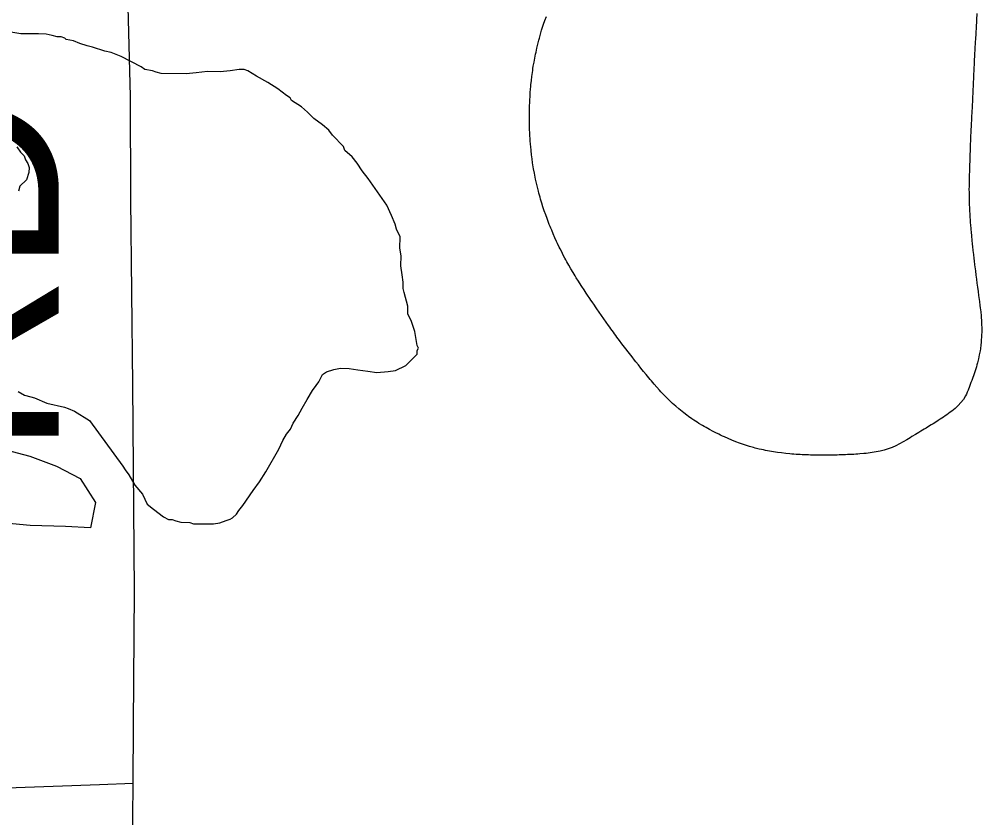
# Model space of a CAD drawing. Extents: x 0 to 34, y 0 to 22.
# Drawn here: x 6.0616 to 6.2068, y 20.0341 to 20.1545 of the extents above; entities that cross this region are included whole.
import ezdxf

# ---------------------------------------------------------------- set-up
doc = ezdxf.new("R2010")
doc.units = 0
for name, color, linetype in [('GM_X_County_Road', 7, 'Continuous'), ('GM_X_County_Road_Text', 7, 'Continuous'), ('GM_X_Minor_River', 7, 'Continuous'), ('GM_X_Township_Road', 7, 'Continuous')]:
    doc.layers.add(name, color=color, linetype=linetype)

msp = doc.modelspace()

# ---------------------------------------------------------------- linework, layer by layer
at = {"layer": 'GM_X_County_Road'}
for points in [[(6.07876, 20.03932), (6.07882, 20.0481), (6.07896, 20.06829), (6.07869, 20.09937), (6.07842, 20.12732), (6.07834, 20.14285), (6.07794, 20.15837), (6.07737, 20.17078), (6.07633, 20.18316), (6.07483, 20.20176), (6.07442, 20.21109), (6.07399, 20.22598)], [(6.07746, 19.90651), (6.07751, 19.90922), (6.07761, 19.91447), (6.07765, 19.93467), (6.07802, 19.95953), (6.07849, 20.00148), (6.07856, 20.01856), (6.07873, 20.0341), (6.07876, 20.03932)]]:
    msp.add_lwpolyline(points, dxfattribs=at)
at = {"layer": 'GM_X_Minor_River'}
for points in [[(6.10245, 20.14265), (6.10188, 20.14304), (6.10057, 20.14401), (6.09907, 20.14498), (6.09737, 20.14595), (6.09606, 20.14673), (6.09549, 20.14693), (6.09473, 20.14694), (6.0934, 20.14677), (6.09188, 20.1466), (6.08999, 20.14663), (6.08828, 20.14646), (6.08676, 20.1463), (6.08297, 20.14635), (6.08221, 20.14655), (6.08165, 20.14675), (6.08051, 20.14695), (6.07995, 20.14734), (6.07694, 20.1489), (6.07543, 20.1495), (6.07449, 20.1497), (6.0726, 20.1503), (6.07184, 20.1505), (6.07071, 20.15089), (6.06977, 20.15129), (6.06863, 20.15149), (6.06845, 20.15169), (6.06788, 20.15188), (6.06731, 20.15189), (6.06656, 20.15209), (6.06561, 20.1523), (6.06448, 20.15231), (6.06182, 20.15235), (6.06031, 20.15256)], [(6.07219, 20.09403), (6.07718, 20.08714), (6.07755, 20.08657), (6.07811, 20.0858), (6.07903, 20.08427), (6.08015, 20.08292), (6.08089, 20.08139), (6.08182, 20.08062), (6.08332, 20.07946), (6.08408, 20.07907), (6.08465, 20.07906), (6.08521, 20.07886), (6.08597, 20.07866), (6.08729, 20.07864), (6.08786, 20.07844), (6.09089, 20.0784), (6.09184, 20.07858), (6.0928, 20.07894), (6.09337, 20.07912), (6.09375, 20.07931), (6.09433, 20.07987), (6.09472, 20.08044), (6.09529, 20.08119), (6.09684, 20.08345), (6.09781, 20.08476), (6.09878, 20.08627), (6.10073, 20.08966), (6.10131, 20.09098), (6.1019, 20.09193), (6.10248, 20.09268), (6.10287, 20.09362), (6.10364, 20.09475), (6.10423, 20.09588), (6.10501, 20.0972), (6.10579, 20.09852), (6.10636, 20.09927), (6.10675, 20.09984), (6.10734, 20.10097), (6.10791, 20.10134), (6.10905, 20.1017), (6.11001, 20.10188), (6.11133, 20.10186), (6.11266, 20.10165), (6.11417, 20.10144), (6.11549, 20.10123), (6.1172, 20.1014), (6.11834, 20.10157), (6.11987, 20.10231), (6.1216, 20.104), (6.12161, 20.10457), (6.1218, 20.10494), (6.12162, 20.10533), (6.12127, 20.10742), (6.12073, 20.10895), (6.12017, 20.1101), (6.12019, 20.11124), (6.11965, 20.11333), (6.11947, 20.11391), (6.11948, 20.11486), (6.11931, 20.116), (6.11914, 20.11733), (6.11916, 20.11885), (6.11899, 20.12), (6.11902, 20.1217), (6.11846, 20.12285), (6.11829, 20.12362), (6.11774, 20.12495), (6.117, 20.12648), (6.11421, 20.13051), (6.11328, 20.13167), (6.11254, 20.13282), (6.1118, 20.13378), (6.11067, 20.13474), (6.11049, 20.13532), (6.10881, 20.13705), (6.10825, 20.13782), (6.10732, 20.13859), (6.106, 20.13956), (6.10507, 20.14052), (6.10413, 20.1413), (6.10263, 20.14227), (6.10245, 20.14265)], [(6.06119, 20.13526), (6.06175, 20.13449), (6.06231, 20.13391), (6.06249, 20.13334), (6.06286, 20.13276), (6.06305, 20.13219), (6.06303, 20.13143), (6.06264, 20.1303), (6.06168, 20.12936), (6.06148, 20.1286)], [(6.06142, 20.09839), (6.06236, 20.09781), (6.0633, 20.0976), (6.06387, 20.09741), (6.06575, 20.09662), (6.0684, 20.09601), (6.06896, 20.09581), (6.06991, 20.09542), (6.07219, 20.09403)], [(6.05956, 20.08956), (6.06317, 20.08863), (6.06717, 20.08712), (6.07078, 20.08524), (6.07308, 20.08164), (6.07234, 20.07783), (6.06854, 20.078), (6.06323, 20.07817), (6.05734, 20.07871)]]:
    msp.add_lwpolyline(points, dxfattribs=at)
at = {"layer": 'GM_X_Township_Road'}
for points in [[(6.13928, 20.13133), (6.13917, 20.13195), (6.13907, 20.13256), (6.13902, 20.13287), (6.13893, 20.13348), (6.13885, 20.1341), (6.13878, 20.13472), (6.13872, 20.13534), (6.13869, 20.13565), (6.13865, 20.13626), (6.13862, 20.13658), (6.13861, 20.13689), (6.13859, 20.1372), (6.13857, 20.13751), (6.13856, 20.13782), (6.13855, 20.13813), (6.13854, 20.13844), (6.13854, 20.13875), (6.13853, 20.13906), (6.13853, 20.13937), (6.13853, 20.13968), (6.13853, 20.13999), (6.13853, 20.1403), (6.13854, 20.14062), (6.13855, 20.14093), (6.13856, 20.14124), (6.13856, 20.14155), (6.13858, 20.14186), (6.13859, 20.14217), (6.13861, 20.14248), (6.13862, 20.14279), (6.13864, 20.1431), (6.13866, 20.14341), (6.13871, 20.14403), (6.13873, 20.14434), (6.13876, 20.14465), (6.13883, 20.14527), (6.1389, 20.14589), (6.13894, 20.1462), (6.13903, 20.14681), (6.13907, 20.14712), (6.13912, 20.14743), (6.13923, 20.14804), (6.13928, 20.14835), (6.1394, 20.14896), (6.13946, 20.14926), (6.13953, 20.14956), (6.13959, 20.14987), (6.13966, 20.15017), (6.1398, 20.15078), (6.13995, 20.15138), (6.14003, 20.15168), (6.1402, 20.15228), (6.14037, 20.15288), (6.14056, 20.15347), (6.14067, 20.15377), (6.14088, 20.15435), (6.1411, 20.15493)], [(6.20601, 20.15537), (6.20596, 20.15443), (6.20595, 20.15412), (6.20592, 20.1535), (6.2059, 20.15319), (6.20587, 20.15257), (6.20585, 20.15226), (6.20581, 20.15164), (6.20578, 20.15102), (6.20576, 20.15071), (6.20574, 20.1504), (6.20573, 20.15009), (6.20571, 20.14978), (6.20569, 20.14947), (6.20567, 20.14915), (6.20566, 20.14884), (6.20564, 20.14853), (6.20562, 20.14822), (6.20561, 20.14791), (6.2056, 20.1476), (6.20558, 20.14729), (6.20556, 20.14698), (6.20555, 20.14667), (6.20554, 20.14636), (6.20552, 20.14605), (6.20551, 20.14574), (6.2055, 20.14543), (6.20548, 20.14512), (6.20546, 20.14481), (6.20545, 20.14449), (6.20542, 20.14388), (6.20541, 20.14356), (6.2054, 20.14325), (6.20539, 20.14294), (6.20537, 20.14263), (6.20536, 20.14232), (6.20535, 20.14201), (6.20534, 20.1417), (6.20532, 20.14139), (6.20531, 20.14108), (6.20529, 20.14077), (6.20528, 20.14046), (6.20524, 20.13984), (6.20523, 20.13953), (6.20521, 20.13922), (6.20519, 20.13891), (6.20518, 20.13859), (6.20516, 20.13828), (6.20514, 20.13797), (6.20512, 20.13766), (6.20511, 20.13735), (6.20509, 20.13704), (6.20507, 20.13673), (6.20506, 20.13642), (6.20505, 20.13611), (6.20504, 20.1358), (6.20502, 20.13549), (6.20501, 20.13518), (6.205, 20.13487), (6.205, 20.13456), (6.20499, 20.13424), (6.20498, 20.13393), (6.20497, 20.13362), (6.20496, 20.13331), (6.20495, 20.133), (6.20494, 20.13269), (6.20493, 20.13238), (6.20492, 20.13207), (6.20491, 20.13176), (6.2049, 20.13145), (6.20489, 20.13114), (6.20488, 20.13083), (6.20487, 20.13052), (6.20486, 20.13021), (6.20486, 20.12989), (6.20485, 20.12958), (6.20485, 20.12927), (6.20484, 20.12896), (6.20485, 20.12834), (6.20485, 20.12803), (6.20486, 20.12772), (6.20486, 20.12741), (6.20487, 20.1271), (6.20488, 20.12679), (6.20489, 20.12647), (6.2049, 20.12616), (6.20491, 20.12585), (6.20493, 20.12554), (6.20495, 20.12523), (6.20496, 20.12492), (6.20499, 20.12461), (6.205, 20.1243), (6.20503, 20.12399), (6.20507, 20.12337), (6.2051, 20.12306), (6.20512, 20.12275), (6.20515, 20.12244), (6.20521, 20.12182), (6.20528, 20.1212), (6.20534, 20.12058), (6.20537, 20.12027), (6.20544, 20.11966), (6.20551, 20.11904), (6.20558, 20.11842), (6.20561, 20.11811), (6.20569, 20.11749), (6.20576, 20.11688), (6.2058, 20.11657), (6.20588, 20.11595), (6.20596, 20.11533), (6.20604, 20.11472), (6.20612, 20.1141), (6.20621, 20.11348), (6.20629, 20.11287), (6.20633, 20.11256), (6.20637, 20.11225), (6.20642, 20.11194), (6.2065, 20.11133), (6.20654, 20.11102), (6.20661, 20.1104), (6.20667, 20.10978), (6.20669, 20.10947), (6.20671, 20.10916), (6.20673, 20.10885), (6.20675, 20.10854), (6.20677, 20.10792), (6.20677, 20.10761), (6.20676, 20.1073), (6.20675, 20.10699), (6.20674, 20.10667), (6.2067, 20.10606), (6.20667, 20.10575), (6.20664, 20.10544), (6.20656, 20.10482), (6.20651, 20.10451), (6.2064, 20.1039), (6.20633, 20.1036), (6.20626, 20.10329), (6.20612, 20.10269), (6.20604, 20.10239), (6.20595, 20.10209), (6.20586, 20.10179), (6.20566, 20.1012), (6.20556, 20.10091), (6.20536, 20.10032), (6.20525, 20.10003), (6.20514, 20.09974), (6.20492, 20.09916), (6.2047, 20.09858), (6.20459, 20.09829), (6.20446, 20.098), (6.20433, 20.09772), (6.20401, 20.09719), (6.20363, 20.0967), (6.2032, 20.09625), (6.20274, 20.09583), (6.2025, 20.09563), (6.20226, 20.09544), (6.20201, 20.09525), (6.20151, 20.09488), (6.20125, 20.09471), (6.20099, 20.09453), (6.20048, 20.09419), (6.20021, 20.09401), (6.19969, 20.09368), (6.19943, 20.09351), (6.19916, 20.09335), (6.1989, 20.09318), (6.19837, 20.09286), (6.1981, 20.0927), (6.19757, 20.09238), (6.1973, 20.09222), (6.19677, 20.0919), (6.19624, 20.09158), (6.19597, 20.09141), (6.19544, 20.0911), (6.1949, 20.09078), (6.19435, 20.09048), (6.1938, 20.09019), (6.19324, 20.08994), (6.19295, 20.08983), (6.19236, 20.08963), (6.19206, 20.08954), (6.19146, 20.08939), (6.19116, 20.08932), (6.19055, 20.08921), (6.19024, 20.08916), (6.18962, 20.08908), (6.18931, 20.08905), (6.189, 20.08902), (6.18838, 20.08896), (6.18807, 20.08894), (6.18776, 20.08892), (6.18745, 20.0889), (6.18714, 20.08888), (6.18683, 20.08887), (6.18652, 20.08886), (6.18621, 20.08884), (6.1859, 20.08883), (6.18559, 20.08882), (6.18528, 20.08881), (6.18497, 20.0888), (6.18465, 20.08879), (6.18434, 20.08879), (6.18403, 20.08878), (6.18372, 20.08878), (6.18341, 20.08877), (6.1831, 20.08877), (6.18279, 20.08877), (6.18248, 20.08877), (6.18217, 20.08878), (6.18186, 20.08878), (6.18154, 20.08879), (6.18123, 20.08879), (6.18092, 20.0888), (6.18061, 20.08881), (6.1803, 20.08882), (6.17999, 20.08883), (6.17968, 20.08884), (6.17937, 20.08886), (6.17906, 20.08888), (6.17875, 20.0889), (6.17844, 20.08893), (6.17813, 20.08895), (6.17782, 20.08897), (6.1772, 20.08904), (6.17658, 20.08911), (6.17597, 20.08919), (6.17535, 20.08928), (6.17504, 20.08933), (6.17473, 20.08938), (6.17413, 20.0895), (6.17382, 20.08956), (6.17352, 20.08962), (6.17321, 20.0897), (6.17261, 20.08984), (6.17231, 20.08993), (6.17171, 20.0901), (6.17141, 20.09019), (6.17082, 20.09038), (6.17053, 20.09048), (6.17023, 20.09058), (6.16965, 20.0908), (6.16907, 20.09103), (6.1685, 20.09127), (6.16794, 20.09153), (6.16765, 20.09166), (6.16737, 20.0918), (6.1671, 20.09193), (6.16654, 20.09221), (6.16626, 20.09236), (6.16572, 20.09265), (6.16544, 20.0928), (6.16517, 20.09295), (6.1649, 20.0931), (6.16463, 20.09326), (6.1641, 20.09358), (6.16383, 20.09375), (6.16331, 20.09408), (6.16305, 20.09426), (6.16255, 20.09462), (6.16229, 20.0948), (6.1618, 20.09517), (6.16131, 20.09556), (6.16107, 20.09576), (6.1606, 20.09617), (6.16014, 20.09658), (6.15991, 20.09679), (6.15946, 20.09722), (6.15902, 20.09766), (6.15881, 20.09789), (6.15838, 20.09834), (6.15817, 20.09857), (6.15775, 20.09903), (6.15734, 20.0995), (6.15714, 20.09973), (6.15694, 20.09997), (6.15674, 20.10021), (6.15654, 20.10045), (6.15615, 20.10093), (6.15576, 20.10141), (6.15536, 20.1019), (6.15498, 20.10238), (6.15459, 20.10287), (6.1544, 20.10311), (6.15401, 20.1036), (6.15363, 20.10409), (6.15344, 20.10434), (6.15306, 20.10483), (6.15268, 20.10532), (6.15249, 20.10557), (6.15212, 20.10607), (6.15174, 20.10657), (6.15156, 20.10681), (6.15137, 20.10707), (6.15119, 20.10732), (6.15083, 20.10782), (6.15064, 20.10807), (6.15046, 20.10833), (6.1501, 20.10883), (6.14974, 20.10934), (6.14939, 20.10985), (6.14903, 20.11036), (6.14868, 20.11087), (6.1485, 20.11113), (6.14833, 20.11139), (6.14798, 20.1119), (6.1478, 20.11216), (6.14763, 20.11242), (6.14729, 20.11293), (6.14711, 20.11319), (6.14694, 20.11345), (6.14677, 20.11371), (6.14643, 20.11423), (6.1461, 20.11476), (6.14593, 20.11502), (6.1456, 20.11554), (6.14543, 20.11581), (6.14527, 20.11608), (6.14511, 20.11634), (6.14479, 20.11688), (6.14448, 20.11742), (6.14418, 20.11796), (6.14403, 20.11823), (6.14388, 20.1185), (6.14359, 20.11905), (6.14345, 20.11933), (6.14317, 20.11989), (6.14303, 20.12016), (6.14276, 20.12072), (6.14263, 20.12101), (6.14238, 20.12158), (6.14213, 20.12214), (6.14189, 20.12272), (6.14177, 20.123), (6.14165, 20.12329), (6.14153, 20.12358), (6.14131, 20.12416), (6.1412, 20.12445), (6.14099, 20.12504), (6.14078, 20.12562), (6.14068, 20.12592), (6.14058, 20.12621), (6.1404, 20.12681), (6.14022, 20.1274), (6.14013, 20.1277), (6.13997, 20.1283), (6.13989, 20.1286), (6.13974, 20.12921), (6.1396, 20.12981), (6.13946, 20.13042), (6.1394, 20.13072), (6.13928, 20.13133)], [(6.03117, 20.03791), (6.05822, 20.03857), (6.07366, 20.03913), (6.07876, 20.03932)]]:
    msp.add_lwpolyline(points, dxfattribs=at)

# ---------------------------------------------------------------- texts
at = {"layer": 'GM_X_County_Road_Text'}
msp.add_text('RD', height=0.028409, rotation=90, dxfattribs=at).set_placement((6.06753, 20.08861))

doc.saveas('drawing.dxf')
